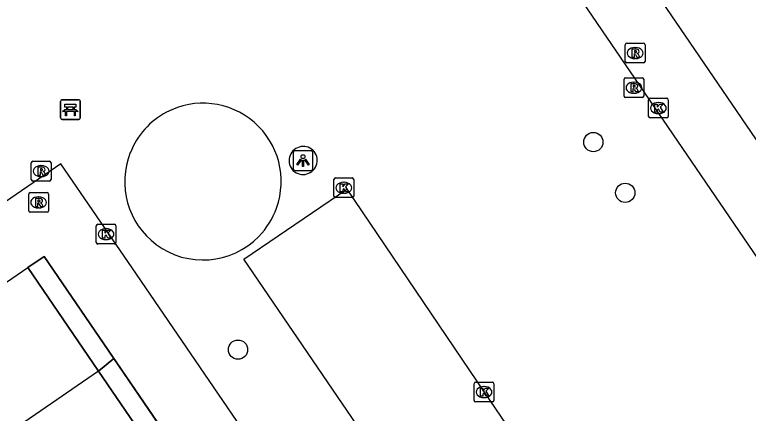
# Model space of a CAD drawing. Extents: x 155275 to 156263, y 382654 to 383635.
# Drawn here: x 155805.39 to 155842.67, y 383248.21 to 383268.44 of the extents above; entities that cross this region are included whole.
import ezdxf

# ---------------------------------------------------------------- set-up
doc = ezdxf.new("R2010")
doc.units = 0
for name, color, linetype in [('IMGEO_Bank', 7, 'Continuous'), ('IMGEO_Boom', 7, 'Continuous'), ('IMGEO_Hek', 7, 'Continuous'), ('IMGEO_Kolk', 7, 'Continuous'), ('IMGEO_Lichtpunt', 7, 'Continuous'), ('IMGEO_Pand', 7, 'Continuous'), ('IMGEO_Pand_overbouw', 7, 'Continuous'), ('IMGEO_Rijbaan_lokaal_open', 7, 'Continuous'), ('IMGEO_Rioolput', 7, 'Continuous'), ('IMGEO_Voetpad_open', 7, 'Continuous')]:
    doc.layers.add(name, color=color, linetype=linetype)

msp = doc.modelspace()

# ---------------------------------------------------------------- linework, layer by layer
at = {"layer": 'IMGEO_Bank'}
for p, q in [((155807.796, 383264.125), (155808.637, 383264.125)), ((155808.637, 383264.125), (155807.796, 383264.125)), ((155807.721, 383263.2), (155807.721, 383264.041)), ((155807.721, 383264.041), (155807.721, 383263.2)), ((155808.03, 383263.631), (155808.03, 383263.737)), ((155808.074, 383263.737), (155808.074, 383263.631)), ((155808.362, 383263.743), (155808.08, 383263.743)), ((155808.368, 383263.631), (155808.368, 383263.737)), ((155808.412, 383263.737), (155808.412, 383263.631)), ((155808.721, 383264.05), (155808.721, 383263.209)), ((155808.721, 383263.209), (155808.721, 383264.05)), ((155808.418, 383263.523), (155808.025, 383263.523)), ((155808.08, 383263.625), (155808.362, 383263.625)), ((155808.646, 383263.125), (155807.805, 383263.125)), ((155807.805, 383263.125), (155808.646, 383263.125))]:
    msp.add_line(p, q, dxfattribs=at)
for points in [[(155808.024, 383263.743), (155807.938, 383263.743), (155807.938, 383263.904), (155808.501, 383263.904), (155808.501, 383263.743), (155808.418, 383263.743)], [(155807.968, 383263.523), (155807.826, 383263.523), (155807.938, 383263.625), (155808.024, 383263.625)], [(155808.018, 383263.516), (155808.018, 383263.309), (155807.975, 383263.309), (155807.975, 383263.516)], [(155808.418, 383263.625), (155808.501, 383263.625), (155808.613, 383263.523), (155808.474, 383263.523)], [(155808.468, 383263.516), (155808.468, 383263.309), (155808.424, 383263.309), (155808.424, 383263.516)]]:
    msp.add_lwpolyline(points, dxfattribs=at)
for centre, radius, start, end in [((155807.799, 383264.047), 0.0779, 92.4484, 184.2845), ((155807.799, 383264.047), 0.0779, 92.4484, 184.2845), ((155808.643, 383264.047), 0.0779, 2.4484, 94.2845), ((155808.643, 383264.047), 0.0779, 2.4484, 94.2845), ((155808.023, 383263.736), 0.00671, 2.8957, 87.1043), ((155808.08, 383263.736), 0.00671, 92.8957, 177.1043), ((155808.362, 383263.736), 0.00671, 2.8957, 87.1043), ((155808.419, 383263.736), 0.00671, 92.8957, 177.1043), ((155807.968, 383263.516), 0.00671, 2.8957, 87.1043), ((155808.025, 383263.516), 0.00671, 92.8957, 177.1043), ((155808.023, 383263.632), 0.00671, 272.8957, 357.1043), ((155808.08, 383263.632), 0.00671, 182.8957, 267.1043), ((155808.362, 383263.632), 0.00671, 272.8957, 357.1043), ((155808.419, 383263.632), 0.00671, 182.8957, 267.1043), ((155808.417, 383263.516), 0.00671, 2.8957, 87.1043), ((155808.474, 383263.516), 0.00671, 92.8957, 177.1043), ((155807.799, 383263.203), 0.0779, 182.4484, 274.2845), ((155807.799, 383263.203), 0.0779, 182.4484, 274.2845), ((155808.643, 383263.203), 0.0779, 272.4484, 4.2845), ((155808.643, 383263.203), 0.0779, 272.4484, 4.2845)]:
    msp.add_arc(centre, radius, start, end, dxfattribs=at)
at = {"layer": 'IMGEO_Boom'}
for centre in [(155834.791, 383261.974), (155836.411, 383259.4), (155816.737, 383251.441)]:
    msp.add_circle(centre, 0.489, dxfattribs=at)
at = {"layer": 'IMGEO_Hek'}
msp.add_lwpolyline([(155875.206, 383215.094), (155815.878, 383301.895), (155821.855, 383313.072)], dxfattribs=at)
at = {"layer": 'IMGEO_Kolk'}
for p, q in [((155837.596, 383263.274), (155837.596, 383264.126)), ((155837.671, 383264.2), (155838.523, 383264.2)), ((155838.597, 383264.126), (155838.597, 383263.274)), ((155838.084, 383263.98), (155838.109, 383263.98)), ((155838.107, 383263.42), (155838.082, 383263.42)), ((155838.523, 383263.2), (155837.671, 383263.2)), ((155821.612, 383259.228), (155821.612, 383260.08)), ((155821.687, 383260.154), (155822.539, 383260.154)), ((155822.613, 383260.08), (155822.613, 383259.228)), ((155822.1, 383259.934), (155822.125, 383259.934)), ((155822.123, 383259.374), (155822.098, 383259.374)), ((155822.539, 383259.154), (155821.687, 383259.154)), ((155809.606, 383257.802), (155810.458, 383257.802)), ((155809.531, 383256.876), (155809.531, 383257.728)), ((155810.019, 383257.582), (155810.044, 383257.582)), ((155810.532, 383257.728), (155810.532, 383256.876)), ((155810.042, 383257.022), (155810.017, 383257.022)), ((155810.458, 383256.802), (155809.606, 383256.802)), ((155828.737, 383248.862), (155828.737, 383249.714)), ((155828.812, 383249.788), (155829.664, 383249.788)), ((155829.225, 383249.568), (155829.25, 383249.568)), ((155829.738, 383249.714), (155829.738, 383248.862)), ((155829.664, 383248.788), (155828.812, 383248.788)), ((155829.248, 383249.008), (155829.223, 383249.008))]:
    msp.add_line(p, q, dxfattribs=at)
for points in [[(155837.596, 383263.274), (155837.596, 383264.126)], [(155837.671, 383264.2), (155838.523, 383264.2)], [(155838.597, 383264.126), (155838.597, 383263.274)], [(155837.917, 383263.9), (155838.04, 383263.9), (155838.04, 383263.749), (155838.17, 383263.9), (155838.334, 383263.9), (155838.188, 383263.749), (155838.341, 383263.5), (155838.189, 383263.5), (155838.104, 383263.664), (155838.04, 383263.597), (155838.04, 383263.5), (155837.917, 383263.5), (155837.917, 383263.9)], [(155838.523, 383263.2), (155837.671, 383263.2)], [(155821.612, 383259.228), (155821.612, 383260.08)], [(155821.687, 383260.154), (155822.539, 383260.154)], [(155822.613, 383260.08), (155822.613, 383259.228)], [(155821.933, 383259.854), (155822.056, 383259.854), (155822.056, 383259.703), (155822.186, 383259.854), (155822.35, 383259.854), (155822.204, 383259.703), (155822.357, 383259.454), (155822.205, 383259.454), (155822.12, 383259.618), (155822.056, 383259.551), (155822.056, 383259.454), (155821.933, 383259.454), (155821.933, 383259.854)], [(155822.539, 383259.154), (155821.687, 383259.154)], [(155809.606, 383257.802), (155810.458, 383257.802)], [(155809.531, 383256.876), (155809.531, 383257.728)], [(155809.852, 383257.502), (155809.975, 383257.502), (155809.975, 383257.351), (155810.105, 383257.502), (155810.269, 383257.502), (155810.123, 383257.351), (155810.276, 383257.102), (155810.124, 383257.102), (155810.039, 383257.266), (155809.975, 383257.199), (155809.975, 383257.102), (155809.852, 383257.102), (155809.852, 383257.502)], [(155810.532, 383257.728), (155810.532, 383256.876)], [(155810.458, 383256.802), (155809.606, 383256.802)], [(155828.737, 383248.862), (155828.737, 383249.714)], [(155828.812, 383249.788), (155829.664, 383249.788)], [(155829.738, 383249.714), (155829.738, 383248.862)], [(155829.058, 383249.488), (155829.181, 383249.488), (155829.181, 383249.337), (155829.311, 383249.488), (155829.475, 383249.488), (155829.329, 383249.337), (155829.482, 383249.088), (155829.33, 383249.088), (155829.245, 383249.252), (155829.181, 383249.185), (155829.181, 383249.088), (155829.058, 383249.088), (155829.058, 383249.488)], [(155829.664, 383248.788), (155828.812, 383248.788)]]:
    msp.add_lwpolyline(points, dxfattribs=at)
for centre, start, end in [((155837.673, 383264.124), 91.552, 178.448), ((155837.673, 383264.124), 91.552, 178.448), ((155838.521, 383264.124), 1.552, 88.448), ((155838.521, 383264.124), 1.552, 88.448), ((155837.673, 383263.276), 181.552, 268.448), ((155837.673, 383263.276), 181.552, 268.448), ((155838.521, 383263.276), 271.552, 358.448), ((155838.521, 383263.276), 271.552, 358.448), ((155821.689, 383260.078), 91.552, 178.448), ((155821.689, 383260.078), 91.552, 178.448), ((155822.537, 383260.078), 1.552, 88.448), ((155822.537, 383260.078), 1.552, 88.448), ((155821.689, 383259.23), 181.552, 268.448), ((155821.689, 383259.23), 181.552, 268.448), ((155822.537, 383259.23), 271.552, 358.448), ((155822.537, 383259.23), 271.552, 358.448), ((155809.608, 383257.726), 91.552, 178.448), ((155809.608, 383257.726), 91.552, 178.448), ((155810.456, 383257.726), 1.552, 88.448), ((155810.456, 383257.726), 1.552, 88.448), ((155809.608, 383256.878), 181.552, 268.448), ((155809.608, 383256.878), 181.552, 268.448), ((155810.456, 383256.878), 271.552, 358.448), ((155810.456, 383256.878), 271.552, 358.448), ((155828.814, 383249.712), 91.552, 178.448), ((155828.814, 383249.712), 91.552, 178.448), ((155829.662, 383249.712), 1.552, 88.448), ((155829.662, 383249.712), 1.552, 88.448), ((155828.814, 383248.864), 181.552, 268.448), ((155828.814, 383248.864), 181.552, 268.448), ((155829.662, 383248.864), 271.552, 358.448), ((155829.662, 383248.864), 271.552, 358.448)]:
    msp.add_arc(centre, 0.0765, start, end, dxfattribs=at)
for centre, major_axis, ratio, start_param, end_param in [((155838.083, 383263.7), (-0.387, 0.002), 0.722429, 4.712389, 7.853982), ((155838.108, 383263.7), (-0.39, 0.002), 0.717154, 1.570796, 4.712389), ((155822.099, 383259.654), (-0.387, 0.002), 0.722429, 4.712389, 7.853982), ((155822.124, 383259.654), (-0.39, 0.002), 0.717154, 1.570796, 4.712389), ((155810.018, 383257.302), (-0.387, 0.002), 0.722429, 4.712389, 7.853982), ((155810.043, 383257.302), (-0.39, 0.002), 0.717154, 1.570796, 4.712389), ((155829.224, 383249.288), (-0.387, 0.002), 0.722429, 4.712389, 7.853982), ((155829.249, 383249.288), (-0.39, 0.002), 0.717154, 1.570796, 4.712389)]:
    msp.add_ellipse(centre, major_axis=major_axis, ratio=ratio, start_param=start_param, end_param=end_param, dxfattribs=at)
at = {"layer": 'IMGEO_Lichtpunt'}
for p, q in [((155820.442, 383261.531), (155819.634, 383261.531)), ((155820.442, 383261.531), (155819.634, 383261.531)), ((155819.54, 383261.436), (155819.54, 383260.629)), ((155819.54, 383261.436), (155819.54, 383260.629)), ((155820.536, 383260.629), (155820.536, 383261.436)), ((155820.536, 383260.629), (155820.536, 383261.436)), ((155819.634, 383260.535), (155820.442, 383260.535)), ((155819.634, 383260.535), (155820.442, 383260.535))]:
    msp.add_line(p, q, dxfattribs=at)
for points in [[(155819.914, 383261.1), (155819.953, 383261.072), (155819.765, 383260.81), (155819.727, 383260.837), (155819.914, 383261.1)], [(155820.126, 383261.072), (155820.164, 383261.099), (155820.351, 383260.837), (155820.312, 383260.809), (155820.126, 383261.072)], [(155820.016, 383261.052), (155820.063, 383261.052), (155820.063, 383260.73), (155820.016, 383260.73), (155820.016, 383261.052)]]:
    msp.add_lwpolyline(points, dxfattribs=at)
msp.add_circle((155820.039, 383261.234), 0.0994, dxfattribs=at)
for centre, start, end in [((155819.634, 383261.436), 90, 180), ((155819.634, 383261.436), 90, 180), ((155820.442, 383261.436), 0, 90), ((155820.442, 383261.436), 0, 90), ((155819.634, 383260.629), 180, 270), ((155819.634, 383260.629), 180, 270), ((155820.442, 383260.629), 270, 0), ((155820.442, 383260.629), 270, 360)]:
    msp.add_arc(centre, 0.0946, start, end, dxfattribs=at)
at = {"layer": 'IMGEO_Pand'}
for points in [[(155797.672, 383248.223), (155799.39, 383249.402), (155798.628, 383250.516), (155806.057, 383255.604)], [(155809.653, 383250.348), (155806.057, 383255.604)], [(155809.653, 383250.348), (155802.96, 383245.762)], [(155812.618, 383246.016), (155809.653, 383250.348)]]:
    msp.add_lwpolyline(points, dxfattribs=at)
at = {"layer": 'IMGEO_Pand_overbouw'}
for points in [[(155806.057, 383255.604), (155809.653, 383250.348), (155810.42, 383250.991), (155806.889, 383256.17)], [(155809.653, 383250.348), (155812.618, 383246.016), (155813.448, 383246.584), (155810.42, 383250.991)]]:
    msp.add_lwpolyline(points, close=True, dxfattribs=at)
at = {"layer": 'IMGEO_Rijbaan_lokaal_open'}
for points in [[(155819.677, 383316.264), (155811.913, 383301.75), (155829.44, 383276.11), (155849.638, 383246.563), (155871.364, 383214.781)], [(155843.488, 383208.615), (155827.482, 383232.012), (155821.26, 383241.107), (155811.353, 383255.588), (155807.738, 383260.872), (155793.514, 383251.129), (155783.237, 383244.091), (155772.43, 383236.689), (155786.907, 383215.526), (155798.734, 383198.236)], [(155822.262, 383259.591), (155829.238, 383249.288), (155836.272, 383238.956), (155837.25, 383237.575), (155832.045, 383234.025), (155824.543, 383245.026), (155817.036, 383256.033), (155822.262, 383259.591)]]:
    msp.add_lwpolyline(points, dxfattribs=at)
for centre, radius, start, end in [((155814.957, 383259.976), 3.973, 340.1484, 117.9465), ((155814.948, 383259.984), 3.962, 117.8766, 158.388), ((155820.033, 383261.033), 0.706, 120.3116, 302.2976), ((155820.057, 383261.048), 0.707, 299.9575, 122.6517), ((155814.952, 383259.966), 3.973, 158.1682, 233.3067), ((155814.953, 383259.968), 3.974, 315.6558, 340.2833), ((155814.952, 383259.966), 3.974, 233.3103, 315.6769)]:
    msp.add_arc(centre, radius, start, end, dxfattribs=at)
at = {"layer": 'IMGEO_Rioolput'}
for p, q in [((155836.415, 383266.065), (155836.415, 383266.917)), ((155836.49, 383266.991), (155837.342, 383266.991)), ((155836.903, 383266.771), (155836.928, 383266.771)), ((155837.416, 383266.917), (155837.416, 383266.065)), ((155837.342, 383265.991), (155836.49, 383265.991)), ((155836.926, 383266.211), (155836.901, 383266.211)), ((155836.425, 383265.234), (155837.277, 383265.234)), ((155836.35, 383264.308), (155836.35, 383265.16)), ((155836.838, 383265.014), (155836.863, 383265.014)), ((155837.351, 383265.16), (155837.351, 383264.308)), ((155836.861, 383264.454), (155836.836, 383264.454)), ((155837.277, 383264.234), (155836.425, 383264.234)), ((155806.233, 383260.073), (155806.233, 383260.925)), ((155806.308, 383260.999), (155807.16, 383260.999)), ((155806.721, 383260.779), (155806.746, 383260.779)), ((155807.234, 383260.925), (155807.234, 383260.073)), ((155807.16, 383259.999), (155806.308, 383259.999)), ((155806.744, 383260.219), (155806.719, 383260.219)), ((155806.103, 383258.485), (155806.103, 383259.337)), ((155806.178, 383259.411), (155807.03, 383259.411)), ((155807.104, 383259.337), (155807.104, 383258.485)), ((155806.591, 383259.191), (155806.616, 383259.191)), ((155806.614, 383258.631), (155806.589, 383258.631)), ((155807.03, 383258.411), (155806.178, 383258.411))]:
    msp.add_line(p, q, dxfattribs=at)
for points in [[(155836.415, 383266.065), (155836.415, 383266.917)], [(155836.49, 383266.991), (155837.342, 383266.991)], [(155837.004, 383266.689), (155836.752, 383266.691), (155836.752, 383266.291)], [(155837.416, 383266.917), (155837.416, 383266.065)], [(155836.752, 383266.291), (155836.876, 383266.291), (155836.876, 383266.453), (155836.887, 383266.453)], [(155836.93, 383266.61), (155836.876, 383266.61), (155836.876, 383266.529)], [(155836.876, 383266.529), (155836.928, 383266.529)], [(155836.934, 383266.424), (155837.005, 383266.291), (155837.145, 383266.291), (155837.08, 383266.417)], [(155837.342, 383265.991), (155836.49, 383265.991)], [(155836.425, 383265.234), (155837.277, 383265.234)], [(155836.35, 383264.308), (155836.35, 383265.16)], [(155836.939, 383264.932), (155836.687, 383264.934), (155836.687, 383264.534)], [(155836.865, 383264.853), (155836.811, 383264.853), (155836.811, 383264.772)], [(155837.351, 383265.16), (155837.351, 383264.308)], [(155836.687, 383264.534), (155836.811, 383264.534), (155836.811, 383264.696), (155836.822, 383264.696)], [(155836.811, 383264.772), (155836.863, 383264.772)], [(155836.869, 383264.667), (155836.94, 383264.534), (155837.08, 383264.534), (155837.015, 383264.66)], [(155837.277, 383264.234), (155836.425, 383264.234)], [(155806.233, 383260.073), (155806.233, 383260.925)], [(155806.308, 383260.999), (155807.16, 383260.999)], [(155807.234, 383260.925), (155807.234, 383260.073)], [(155806.822, 383260.697), (155806.57, 383260.699), (155806.57, 383260.299)], [(155806.57, 383260.299), (155806.694, 383260.299), (155806.694, 383260.461), (155806.705, 383260.461)], [(155806.748, 383260.618), (155806.694, 383260.618), (155806.694, 383260.537)], [(155806.694, 383260.537), (155806.746, 383260.537)], [(155806.752, 383260.432), (155806.823, 383260.299), (155806.963, 383260.299), (155806.898, 383260.425)], [(155807.16, 383259.999), (155806.308, 383259.999)], [(155806.103, 383258.485), (155806.103, 383259.337)], [(155806.178, 383259.411), (155807.03, 383259.411)], [(155807.104, 383259.337), (155807.104, 383258.485)], [(155806.692, 383259.109), (155806.44, 383259.111), (155806.44, 383258.711)], [(155806.44, 383258.711), (155806.564, 383258.711), (155806.564, 383258.873), (155806.575, 383258.873)], [(155806.618, 383259.03), (155806.564, 383259.03), (155806.564, 383258.949)], [(155806.564, 383258.949), (155806.616, 383258.949)], [(155806.622, 383258.844), (155806.693, 383258.711), (155806.833, 383258.711), (155806.768, 383258.837)], [(155807.03, 383258.411), (155806.178, 383258.411)]]:
    msp.add_lwpolyline(points, dxfattribs=at)
for centre, radius, start, end in [((155836.492, 383266.915), 0.0765, 91.552, 178.448), ((155836.492, 383266.915), 0.0765, 91.552, 178.448), ((155837.003, 383266.579), 0.109, 350.3612, 89.416), ((155837.34, 383266.915), 0.0765, 1.552, 88.448), ((155837.34, 383266.915), 0.0765, 1.552, 88.448), ((155836.886, 383266.4), 0.0533, 26.0293, 88.6989), ((155836.912, 383266.718), 0.19, 274.7715, 282.9687), ((155836.936, 383266.514), 0.0964, 77.0061, 93.1865), ((155836.95, 383266.571), 0.0378, 276.6634, 79.6772), ((155837.001, 383266.579), 0.112, 277.5842, 350.9817), ((155836.985, 383266.364), 0.108, 29.5134, 73.7905), ((155836.492, 383266.067), 0.0765, 181.552, 268.448), ((155836.492, 383266.067), 0.0765, 181.552, 268.448), ((155837.34, 383266.067), 0.0765, 271.552, 358.448), ((155837.34, 383266.067), 0.0765, 271.552, 358.448), ((155836.427, 383265.158), 0.0765, 91.552, 178.448), ((155836.427, 383265.158), 0.0765, 91.552, 178.448), ((155837.275, 383265.158), 0.0765, 1.552, 88.448), ((155837.275, 383265.158), 0.0765, 1.552, 88.448), ((155836.871, 383264.757), 0.0964, 77.0061, 93.1865), ((155836.885, 383264.814), 0.0378, 276.6634, 79.6772), ((155836.938, 383264.822), 0.109, 350.3612, 89.416), ((155836.821, 383264.643), 0.0533, 26.0293, 88.6989), ((155836.847, 383264.961), 0.19, 274.7715, 282.9687), ((155836.936, 383264.822), 0.112, 277.5842, 350.9817), ((155836.92, 383264.607), 0.108, 29.5134, 73.7905), ((155836.427, 383264.31), 0.0765, 181.552, 268.448), ((155836.427, 383264.31), 0.0765, 181.552, 268.448), ((155837.275, 383264.31), 0.0765, 271.552, 358.448), ((155837.275, 383264.31), 0.0765, 271.552, 358.448), ((155806.31, 383260.923), 0.0765, 91.552, 178.448), ((155806.31, 383260.923), 0.0765, 91.552, 178.448), ((155807.158, 383260.923), 0.0765, 1.552, 88.448), ((155807.158, 383260.923), 0.0765, 1.552, 88.448), ((155806.704, 383260.408), 0.0533, 26.0293, 88.6989), ((155806.73, 383260.726), 0.19, 274.7715, 282.9687), ((155806.754, 383260.522), 0.0964, 77.0061, 93.1865), ((155806.768, 383260.579), 0.0378, 276.6634, 79.6772), ((155806.821, 383260.587), 0.109, 350.3612, 89.416), ((155806.819, 383260.587), 0.112, 277.5842, 350.9817), ((155806.803, 383260.372), 0.108, 29.5134, 73.7905), ((155806.31, 383260.075), 0.0765, 181.552, 268.448), ((155806.31, 383260.075), 0.0765, 181.552, 268.448), ((155807.158, 383260.075), 0.0765, 271.552, 358.448), ((155807.158, 383260.075), 0.0765, 271.552, 358.448), ((155806.18, 383259.335), 0.0765, 91.552, 178.448), ((155806.18, 383259.335), 0.0765, 91.552, 178.448), ((155807.028, 383259.335), 0.0765, 1.552, 88.448), ((155807.028, 383259.335), 0.0765, 1.552, 88.448), ((155806.574, 383258.82), 0.0533, 26.0293, 88.6989), ((155806.6, 383259.138), 0.19, 274.7715, 282.9687), ((155806.624, 383258.934), 0.0964, 77.0061, 93.1865), ((155806.638, 383258.991), 0.0378, 276.6634, 79.6772), ((155806.691, 383258.999), 0.109, 350.3612, 89.416), ((155806.689, 383258.999), 0.112, 277.5842, 350.9817), ((155806.673, 383258.784), 0.108, 29.5134, 73.7905), ((155806.18, 383258.487), 0.0765, 181.552, 268.448), ((155806.18, 383258.487), 0.0765, 181.552, 268.448), ((155807.028, 383258.487), 0.0765, 271.552, 358.448), ((155807.028, 383258.487), 0.0765, 271.552, 358.448)]:
    msp.add_arc(centre, radius, start, end, dxfattribs=at)
for centre, major_axis, ratio, start_param, end_param in [((155836.902, 383266.491), (-0.387, 0.002), 0.722429, 4.712389, 7.853982), ((155836.927, 383266.491), (-0.39, 0.002), 0.717154, 1.570796, 4.712389), ((155836.837, 383264.734), (-0.387, 0.002), 0.722429, 4.712389, 7.853982), ((155836.862, 383264.734), (-0.39, 0.002), 0.717154, 1.570796, 4.712389), ((155806.72, 383260.499), (-0.387, 0.002), 0.722429, 4.712389, 7.853982), ((155806.745, 383260.499), (-0.39, 0.002), 0.717154, 1.570796, 4.712389), ((155806.59, 383258.911), (-0.387, 0.002), 0.722429, 4.712389, 7.853982), ((155806.615, 383258.911), (-0.39, 0.002), 0.717154, 1.570796, 4.712389)]:
    msp.add_ellipse(centre, major_axis=major_axis, ratio=ratio, start_param=start_param, end_param=end_param, dxfattribs=at)
at = {"layer": 'IMGEO_Voetpad_open'}
for points in [[(155875.206, 383215.094), (155815.878, 383301.895), (155821.855, 383313.072)], [(155806.057, 383255.604), (155806.889, 383256.17), (155840.374, 383207.229)]]:
    msp.add_lwpolyline(points, dxfattribs=at)

doc.saveas('drawing.dxf')
